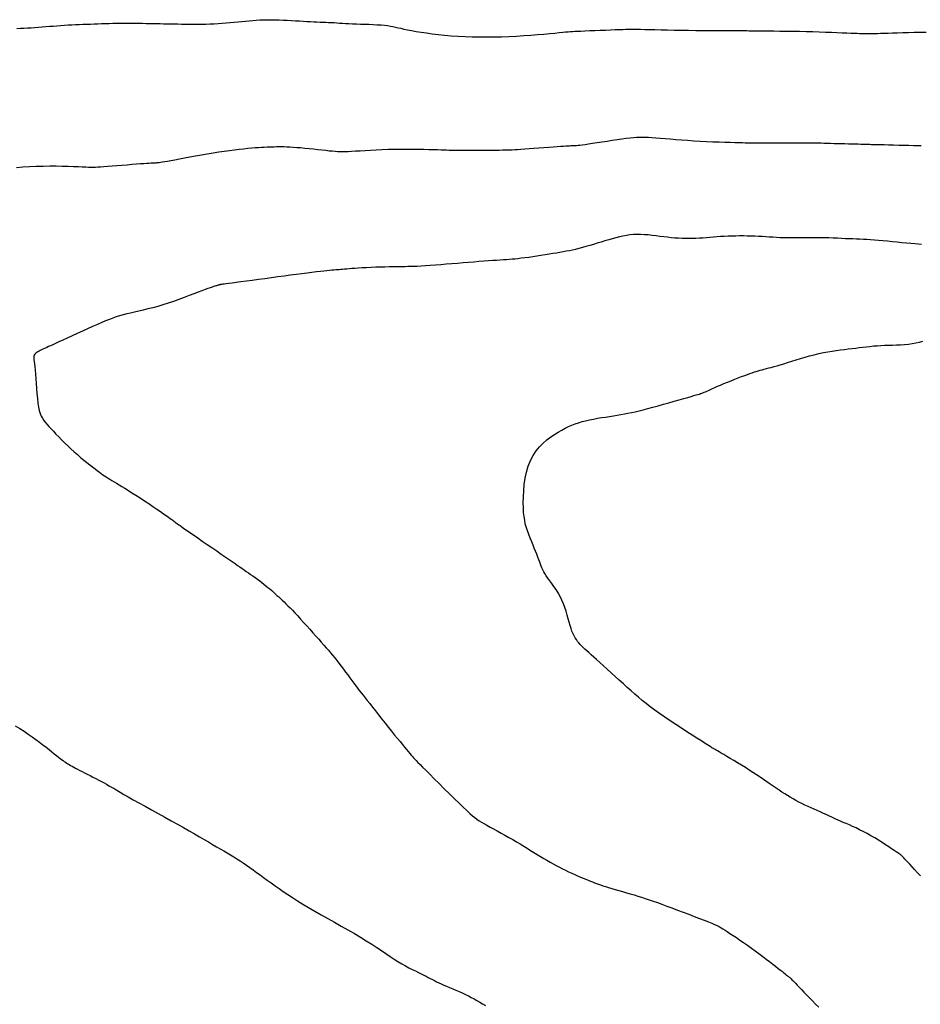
# Model space of a CAD drawing. Header units: millimetres. Extents: x 32690613 to 32693367, y 5343692 to 5344708.
# Tile 659 of 1009: x 32692910 to 32692925, y 5344455 to 5344472. Entities that reach past the tile are written whole.
import ezdxf

# ---------------------------------------------------------------- set-up
doc = ezdxf.new("R2010")
doc.units = ezdxf.units.MM
doc.header["$LTSCALE"] = 20
for name, color, linetype in [('02-DGM_HL_491.50', 72, 'Continuous'), ('02-DGM_HL_492.00', 82, 'Continuous'), ('02-DGM_HL_492.50', 92, 'Continuous'), ('02-DGM_HL_493.00', 102, 'Continuous')]:
    doc.layers.add(name, color=color, linetype=linetype)

msp = doc.modelspace()

# ---------------------------------------------------------------- linework, layer by layer
at = {"layer": '02-DGM_HL_491.50', "elevation": 491.5, "flags": 128}
msp.add_lwpolyline([(32692909.792, 5344471.702), (32692909.853, 5344471.705), (32692909.913, 5344471.708), (32692909.973, 5344471.712), (32692910.034, 5344471.715), (32692910.095, 5344471.72), (32692910.156, 5344471.724), (32692910.218, 5344471.729), (32692910.279, 5344471.734), (32692910.342, 5344471.739), (32692910.404, 5344471.743), (32692910.466, 5344471.748), (32692910.528, 5344471.752), (32692910.591, 5344471.756), (32692910.653, 5344471.76), (32692910.716, 5344471.763), (32692910.778, 5344471.766), (32692910.84, 5344471.769), (32692910.903, 5344471.771), (32692910.965, 5344471.774), (32692911.028, 5344471.776), (32692911.09, 5344471.779), (32692911.153, 5344471.781), (32692911.215, 5344471.783), (32692911.278, 5344471.785), (32692911.34, 5344471.787), (32692911.403, 5344471.789), (32692911.465, 5344471.79), (32692911.528, 5344471.791), (32692911.59, 5344471.791), (32692911.653, 5344471.791), (32692911.715, 5344471.791), (32692911.777, 5344471.79), (32692911.838, 5344471.789), (32692911.899, 5344471.788), (32692911.959, 5344471.787), (32692912.019, 5344471.786), (32692912.078, 5344471.785), (32692912.136, 5344471.784), (32692912.194, 5344471.783), (32692912.252, 5344471.781), (32692912.31, 5344471.78), (32692912.37, 5344471.779), (32692912.43, 5344471.778), (32692912.492, 5344471.777), (32692912.555, 5344471.775), (32692912.62, 5344471.774), (32692912.687, 5344471.773), (32692912.754, 5344471.773), (32692912.822, 5344471.773), (32692912.891, 5344471.773), (32692912.96, 5344471.775), (32692913.029, 5344471.777), (32692913.099, 5344471.78), (32692913.168, 5344471.784), (32692913.236, 5344471.789), (32692913.304, 5344471.794), (32692913.371, 5344471.8), (32692913.437, 5344471.806), (32692913.502, 5344471.812), (32692913.565, 5344471.819), (32692913.627, 5344471.825), (32692913.687, 5344471.83), (32692913.747, 5344471.835), (32692913.806, 5344471.84), (32692913.866, 5344471.844), (32692913.927, 5344471.847), (32692913.989, 5344471.848), (32692914.053, 5344471.849), (32692914.12, 5344471.848), (32692914.188, 5344471.846), (32692914.257, 5344471.843), (32692914.327, 5344471.839), (32692914.396, 5344471.835), (32692914.465, 5344471.831), (32692914.531, 5344471.827), (32692914.595, 5344471.823), (32692914.657, 5344471.82), (32692914.715, 5344471.817), (32692914.77, 5344471.815), (32692914.824, 5344471.812), (32692914.875, 5344471.81), (32692914.924, 5344471.808), (32692914.972, 5344471.806), (32692915.019, 5344471.804), (32692915.064, 5344471.802), (32692915.11, 5344471.799), (32692915.155, 5344471.796), (32692915.203, 5344471.793), (32692915.252, 5344471.79), (32692915.304, 5344471.787), (32692915.36, 5344471.784), (32692915.42, 5344471.781), (32692915.485, 5344471.779), (32692915.554, 5344471.776), (32692915.624, 5344471.774), (32692915.696, 5344471.771), (32692915.766, 5344471.768), (32692915.834, 5344471.764), (32692915.898, 5344471.76), (32692915.956, 5344471.755), (32692916.008, 5344471.749), (32692916.054, 5344471.742), (32692916.098, 5344471.733), (32692916.141, 5344471.724), (32692916.184, 5344471.715), (32692916.231, 5344471.704), (32692916.282, 5344471.692), (32692916.341, 5344471.68), (32692916.409, 5344471.667), (32692916.485, 5344471.653), (32692916.568, 5344471.639), (32692916.659, 5344471.626), (32692916.755, 5344471.613), (32692916.857, 5344471.601), (32692916.964, 5344471.59), (32692917.075, 5344471.58), (32692917.189, 5344471.572), (32692917.305, 5344471.566), (32692917.425, 5344471.562), (32692917.546, 5344471.56), (32692917.668, 5344471.559), (32692917.792, 5344471.56), (32692917.916, 5344471.563), (32692918.041, 5344471.568), (32692918.166, 5344471.574), (32692918.289, 5344471.582), (32692918.407, 5344471.59), (32692918.521, 5344471.599), (32692918.627, 5344471.608), (32692918.724, 5344471.617), (32692918.81, 5344471.625), (32692918.883, 5344471.632), (32692918.943, 5344471.638), (32692918.991, 5344471.643), (32692919.032, 5344471.646), (32692919.069, 5344471.649), (32692919.105, 5344471.652), (32692919.145, 5344471.654), (32692919.191, 5344471.656), (32692919.247, 5344471.659), (32692919.316, 5344471.662), (32692919.395, 5344471.665), (32692919.48, 5344471.668), (32692919.57, 5344471.672), (32692919.659, 5344471.675), (32692919.745, 5344471.679), (32692919.824, 5344471.682), (32692919.892, 5344471.685), (32692919.949, 5344471.687), (32692919.994, 5344471.688), (32692920.034, 5344471.69), (32692920.069, 5344471.69), (32692920.105, 5344471.69), (32692920.144, 5344471.69), (32692920.19, 5344471.689), (32692920.247, 5344471.688), (32692920.316, 5344471.686), (32692920.397, 5344471.684), (32692920.489, 5344471.682), (32692920.59, 5344471.68), (32692920.698, 5344471.677), (32692920.812, 5344471.675), (32692920.929, 5344471.673), (32692921.05, 5344471.671), (32692921.171, 5344471.67), (32692921.292, 5344471.668), (32692921.409, 5344471.668), (32692921.522, 5344471.667), (32692921.627, 5344471.666), (32692921.723, 5344471.666), (32692921.809, 5344471.666), (32692921.881, 5344471.666), (32692921.94, 5344471.665), (32692921.987, 5344471.665), (32692922.027, 5344471.665), (32692922.062, 5344471.664), (32692922.098, 5344471.664), (32692922.136, 5344471.663), (32692922.182, 5344471.663), (32692922.238, 5344471.662), (32692922.307, 5344471.662), (32692922.389, 5344471.661), (32692922.48, 5344471.66), (32692922.58, 5344471.659), (32692922.687, 5344471.658), (32692922.797, 5344471.657), (32692922.91, 5344471.655), (32692923.023, 5344471.652), (32692923.134, 5344471.649), (32692923.242, 5344471.646), (32692923.347, 5344471.642), (32692923.446, 5344471.638), (32692923.539, 5344471.634), (32692923.625, 5344471.631), (32692923.702, 5344471.627), (32692923.77, 5344471.625), (32692923.828, 5344471.622), (32692923.876, 5344471.621), (32692923.916, 5344471.619), (32692923.95, 5344471.619), (32692923.978, 5344471.618), (32692924.003, 5344471.618), (32692924.025, 5344471.618), (32692924.046, 5344471.618), (32692924.067, 5344471.617), (32692924.09, 5344471.617), (32692924.116, 5344471.618), (32692924.145, 5344471.618), (32692924.179, 5344471.619), (32692924.22, 5344471.619), (32692924.269, 5344471.621), (32692924.327, 5344471.623), (32692924.394, 5344471.625), (32692924.47, 5344471.627), (32692924.554, 5344471.63), (32692924.643, 5344471.632), (32692924.737, 5344471.635), (32692924.834, 5344471.637), (32692924.933, 5344471.638), (32692925.033, 5344471.638)], dxfattribs=at)
at = {"layer": '02-DGM_HL_492.00', "elevation": 492, "flags": 128}
for points in [[(32692924.947, 5344469.733), (32692924.891, 5344469.734), (32692924.822, 5344469.736), (32692924.744, 5344469.738), (32692924.66, 5344469.74), (32692924.573, 5344469.742), (32692924.487, 5344469.744), (32692924.404, 5344469.746), (32692924.329, 5344469.748), (32692924.264, 5344469.75), (32692924.211, 5344469.751), (32692924.17, 5344469.752), (32692924.137, 5344469.753), (32692924.111, 5344469.753), (32692924.088, 5344469.754), (32692924.065, 5344469.755), (32692924.041, 5344469.755), (32692924.013, 5344469.756), (32692923.978, 5344469.757), (32692923.938, 5344469.758), (32692923.892, 5344469.759), (32692923.841, 5344469.76), (32692923.787, 5344469.762), (32692923.73, 5344469.763), (32692923.671, 5344469.765), (32692923.611, 5344469.766), (32692923.55, 5344469.768), (32692923.49, 5344469.77), (32692923.431, 5344469.771), (32692923.374, 5344469.773), (32692923.321, 5344469.774), (32692923.273, 5344469.776), (32692923.229, 5344469.777), (32692923.192, 5344469.778), (32692923.162, 5344469.779), (32692923.136, 5344469.78), (32692923.112, 5344469.78), (32692923.087, 5344469.781), (32692923.058, 5344469.781), (32692923.023, 5344469.781), (32692922.979, 5344469.781), (32692922.923, 5344469.781), (32692922.854, 5344469.781), (32692922.774, 5344469.781), (32692922.687, 5344469.781), (32692922.595, 5344469.78), (32692922.504, 5344469.78), (32692922.415, 5344469.78), (32692922.334, 5344469.78), (32692922.263, 5344469.779), (32692922.204, 5344469.779), (32692922.156, 5344469.779), (32692922.115, 5344469.779), (32692922.078, 5344469.779), (32692922.041, 5344469.78), (32692922.001, 5344469.781), (32692921.954, 5344469.782), (32692921.898, 5344469.783), (32692921.829, 5344469.785), (32692921.749, 5344469.788), (32692921.659, 5344469.791), (32692921.562, 5344469.794), (32692921.46, 5344469.798), (32692921.354, 5344469.803), (32692921.247, 5344469.808), (32692921.14, 5344469.814), (32692921.036, 5344469.821), (32692920.935, 5344469.828), (32692920.838, 5344469.836), (32692920.746, 5344469.843), (32692920.659, 5344469.85), (32692920.579, 5344469.857), (32692920.504, 5344469.863), (32692920.438, 5344469.868), (32692920.379, 5344469.872), (32692920.326, 5344469.875), (32692920.276, 5344469.876), (32692920.228, 5344469.876), (32692920.18, 5344469.874), (32692920.128, 5344469.87), (32692920.071, 5344469.864), (32692920.007, 5344469.856), (32692919.934, 5344469.846), (32692919.855, 5344469.835), (32692919.771, 5344469.822), (32692919.685, 5344469.809), (32692919.6, 5344469.796), (32692919.518, 5344469.783), (32692919.442, 5344469.771), (32692919.375, 5344469.761), (32692919.318, 5344469.753), (32692919.271, 5344469.747), (32692919.232, 5344469.742), (32692919.2, 5344469.739), (32692919.174, 5344469.736), (32692919.151, 5344469.735), (32692919.132, 5344469.734), (32692919.114, 5344469.733), (32692919.096, 5344469.732), (32692919.076, 5344469.732), (32692919.054, 5344469.731), (32692919.028, 5344469.729), (32692918.996, 5344469.727), (32692918.957, 5344469.725), (32692918.909, 5344469.722), (32692918.852, 5344469.718), (32692918.785, 5344469.713), (32692918.709, 5344469.707), (32692918.628, 5344469.701), (32692918.544, 5344469.695), (32692918.46, 5344469.689), (32692918.38, 5344469.683), (32692918.306, 5344469.677), (32692918.24, 5344469.672), (32692918.185, 5344469.669), (32692918.138, 5344469.666), (32692918.098, 5344469.663), (32692918.06, 5344469.661), (32692918.021, 5344469.66), (32692917.98, 5344469.659), (32692917.932, 5344469.659), (32692917.875, 5344469.658), (32692917.807, 5344469.658), (32692917.73, 5344469.657), (32692917.646, 5344469.657), (32692917.559, 5344469.657), (32692917.472, 5344469.656), (32692917.387, 5344469.656), (32692917.308, 5344469.656), (32692917.238, 5344469.656), (32692917.178, 5344469.657), (32692917.127, 5344469.657), (32692917.081, 5344469.657), (32692917.039, 5344469.658), (32692916.997, 5344469.659), (32692916.953, 5344469.66), (32692916.903, 5344469.662), (32692916.846, 5344469.664), (32692916.778, 5344469.666), (32692916.7, 5344469.668), (32692916.615, 5344469.67), (32692916.523, 5344469.672), (32692916.427, 5344469.674), (32692916.326, 5344469.674), (32692916.223, 5344469.674), (32692916.119, 5344469.673), (32692916.016, 5344469.67), (32692915.914, 5344469.666), (32692915.815, 5344469.662), (32692915.721, 5344469.657), (32692915.631, 5344469.651), (32692915.548, 5344469.646), (32692915.472, 5344469.642), (32692915.405, 5344469.638), (32692915.347, 5344469.635), (32692915.297, 5344469.633), (32692915.252, 5344469.633), (32692915.21, 5344469.633), (32692915.169, 5344469.635), (32692915.127, 5344469.638), (32692915.081, 5344469.642), (32692915.03, 5344469.647), (32692914.971, 5344469.653), (32692914.907, 5344469.66), (32692914.837, 5344469.668), (32692914.765, 5344469.676), (32692914.692, 5344469.683), (32692914.62, 5344469.691), (32692914.55, 5344469.698), (32692914.485, 5344469.703), (32692914.425, 5344469.708), (32692914.37, 5344469.711), (32692914.32, 5344469.713), (32692914.274, 5344469.715), (32692914.23, 5344469.716), (32692914.188, 5344469.716), (32692914.148, 5344469.715), (32692914.109, 5344469.714), (32692914.069, 5344469.713), (32692914.029, 5344469.712), (32692913.987, 5344469.711), (32692913.942, 5344469.708), (32692913.895, 5344469.706), (32692913.845, 5344469.702), (32692913.79, 5344469.698), (32692913.73, 5344469.693), (32692913.665, 5344469.687), (32692913.595, 5344469.679), (32692913.52, 5344469.671), (32692913.44, 5344469.661), (32692913.356, 5344469.65), (32692913.269, 5344469.638), (32692913.177, 5344469.625), (32692913.083, 5344469.611), (32692912.986, 5344469.595), (32692912.888, 5344469.578), (32692912.791, 5344469.56), (32692912.696, 5344469.543), (32692912.605, 5344469.526), (32692912.52, 5344469.511), (32692912.443, 5344469.496), (32692912.376, 5344469.484), (32692912.319, 5344469.473), (32692912.272, 5344469.465), (32692912.234, 5344469.459), (32692912.203, 5344469.454), (32692912.177, 5344469.45), (32692912.156, 5344469.448), (32692912.138, 5344469.446), (32692912.121, 5344469.445), (32692912.104, 5344469.444), (32692912.086, 5344469.443), (32692912.065, 5344469.442), (32692912.039, 5344469.441), (32692912.008, 5344469.439), (32692911.97, 5344469.437), (32692911.923, 5344469.434), (32692911.866, 5344469.43), (32692911.799, 5344469.425), (32692911.723, 5344469.419), (32692911.641, 5344469.412), (32692911.556, 5344469.406), (32692911.472, 5344469.399), (32692911.391, 5344469.392), (32692911.316, 5344469.386), (32692911.251, 5344469.381), (32692911.196, 5344469.377), (32692911.15, 5344469.374), (32692911.11, 5344469.372), (32692911.073, 5344469.372), (32692911.036, 5344469.372), (32692910.995, 5344469.373), (32692910.948, 5344469.374), (32692910.891, 5344469.377), (32692910.823, 5344469.38), (32692910.743, 5344469.383), (32692910.653, 5344469.386), (32692910.556, 5344469.389), (32692910.453, 5344469.391), (32692910.345, 5344469.391), (32692910.233, 5344469.39), (32692910.12, 5344469.387), (32692910.008, 5344469.381), (32692909.897, 5344469.374), (32692909.789, 5344469.365)], [(32692909.768, 5344460.008), (32692909.845, 5344459.963), (32692909.918, 5344459.918), (32692909.987, 5344459.871), (32692910.053, 5344459.825), (32692910.115, 5344459.779), (32692910.175, 5344459.734), (32692910.232, 5344459.691), (32692910.285, 5344459.65), (32692910.335, 5344459.611), (32692910.38, 5344459.574), (32692910.421, 5344459.541), (32692910.458, 5344459.512), (32692910.491, 5344459.486), (32692910.519, 5344459.464), (32692910.545, 5344459.444), (32692910.568, 5344459.427), (32692910.589, 5344459.412), (32692910.61, 5344459.398), (32692910.63, 5344459.385), (32692910.651, 5344459.372), (32692910.673, 5344459.359), (32692910.696, 5344459.345), (32692910.722, 5344459.331), (32692910.75, 5344459.315), (32692910.78, 5344459.299), (32692910.813, 5344459.282), (32692910.848, 5344459.263), (32692910.888, 5344459.243), (32692910.93, 5344459.221), (32692910.975, 5344459.198), (32692911.022, 5344459.174), (32692911.07, 5344459.15), (32692911.119, 5344459.125), (32692911.166, 5344459.1), (32692911.213, 5344459.076), (32692911.257, 5344459.052), (32692911.298, 5344459.029), (32692911.338, 5344459.006), (32692911.379, 5344458.982), (32692911.423, 5344458.957), (32692911.471, 5344458.928), (32692911.525, 5344458.896), (32692911.588, 5344458.86), (32692911.662, 5344458.818), (32692911.746, 5344458.771), (32692911.841, 5344458.718), (32692911.943, 5344458.661), (32692912.051, 5344458.601), (32692912.161, 5344458.54), (32692912.273, 5344458.478), (32692912.382, 5344458.417), (32692912.488, 5344458.358), (32692912.588, 5344458.302), (32692912.682, 5344458.248), (32692912.771, 5344458.198), (32692912.854, 5344458.15), (32692912.933, 5344458.105), (32692913.006, 5344458.062), (32692913.076, 5344458.021), (32692913.142, 5344457.983), (32692913.204, 5344457.946), (32692913.264, 5344457.912), (32692913.321, 5344457.878), (32692913.376, 5344457.845), (32692913.429, 5344457.812), (32692913.482, 5344457.779), (32692913.535, 5344457.745), (32692913.588, 5344457.71), (32692913.642, 5344457.673), (32692913.697, 5344457.634), (32692913.754, 5344457.594), (32692913.811, 5344457.552), (32692913.87, 5344457.509), (32692913.93, 5344457.465), (32692913.992, 5344457.42), (32692914.055, 5344457.375), (32692914.121, 5344457.328), (32692914.188, 5344457.28), (32692914.259, 5344457.231), (32692914.334, 5344457.181), (32692914.413, 5344457.129), (32692914.497, 5344457.076), (32692914.587, 5344457.021), (32692914.683, 5344456.963), (32692914.786, 5344456.903), (32692914.894, 5344456.842), (32692915.006, 5344456.779), (32692915.119, 5344456.715), (32692915.232, 5344456.652), (32692915.344, 5344456.588), (32692915.452, 5344456.526), (32692915.555, 5344456.464), (32692915.651, 5344456.405), (32692915.741, 5344456.348), (32692915.825, 5344456.293), (32692915.904, 5344456.24), (32692915.979, 5344456.19), (32692916.05, 5344456.143), (32692916.117, 5344456.099), (32692916.182, 5344456.058), (32692916.246, 5344456.02), (32692916.307, 5344455.986), (32692916.365, 5344455.954), (32692916.421, 5344455.926), (32692916.474, 5344455.899), (32692916.524, 5344455.874), (32692916.571, 5344455.852), (32692916.614, 5344455.83), (32692916.653, 5344455.81), (32692916.69, 5344455.791), (32692916.724, 5344455.773), (32692916.758, 5344455.755), (32692916.792, 5344455.737), (32692916.827, 5344455.719), (32692916.865, 5344455.701), (32692916.905, 5344455.682), (32692916.95, 5344455.663), (32692916.997, 5344455.642), (32692917.048, 5344455.621), (32692917.1, 5344455.599), (32692917.154, 5344455.576), (32692917.207, 5344455.553), (32692917.26, 5344455.53), (32692917.312, 5344455.505), (32692917.362, 5344455.481), (32692917.411, 5344455.456), (32692917.458, 5344455.43), (32692917.505, 5344455.403), (32692917.552, 5344455.376), (32692917.6, 5344455.347), (32692917.649, 5344455.318)]]:
    msp.add_lwpolyline(points, dxfattribs=at)
at = {"layer": '02-DGM_HL_492.50', "elevation": 492.5, "flags": 128}
msp.add_lwpolyline([(32692924.954, 5344468.081), (32692924.902, 5344468.085), (32692924.843, 5344468.09), (32692924.777, 5344468.096), (32692924.704, 5344468.103), (32692924.628, 5344468.11), (32692924.548, 5344468.119), (32692924.468, 5344468.127), (32692924.388, 5344468.135), (32692924.31, 5344468.142), (32692924.236, 5344468.149), (32692924.167, 5344468.154), (32692924.102, 5344468.159), (32692924.041, 5344468.162), (32692923.982, 5344468.165), (32692923.923, 5344468.168), (32692923.865, 5344468.17), (32692923.806, 5344468.172), (32692923.745, 5344468.175), (32692923.681, 5344468.177), (32692923.614, 5344468.18), (32692923.545, 5344468.183), (32692923.474, 5344468.186), (32692923.403, 5344468.189), (32692923.33, 5344468.191), (32692923.258, 5344468.193), (32692923.186, 5344468.194), (32692923.115, 5344468.194), (32692923.045, 5344468.193), (32692922.975, 5344468.193), (32692922.907, 5344468.192), (32692922.84, 5344468.191), (32692922.774, 5344468.191), (32692922.71, 5344468.191), (32692922.646, 5344468.192), (32692922.584, 5344468.194), (32692922.523, 5344468.197), (32692922.463, 5344468.2), (32692922.403, 5344468.204), (32692922.344, 5344468.208), (32692922.284, 5344468.211), (32692922.223, 5344468.215), (32692922.162, 5344468.218), (32692922.099, 5344468.22), (32692922.036, 5344468.222), (32692921.971, 5344468.223), (32692921.907, 5344468.223), (32692921.842, 5344468.222), (32692921.778, 5344468.22), (32692921.714, 5344468.218), (32692921.651, 5344468.215), (32692921.589, 5344468.211), (32692921.528, 5344468.207), (32692921.468, 5344468.202), (32692921.409, 5344468.197), (32692921.35, 5344468.192), (32692921.292, 5344468.188), (32692921.234, 5344468.184), (32692921.176, 5344468.181), (32692921.118, 5344468.18), (32692921.06, 5344468.179), (32692921.001, 5344468.18), (32692920.942, 5344468.181), (32692920.882, 5344468.184), (32692920.822, 5344468.188), (32692920.761, 5344468.194), (32692920.699, 5344468.2), (32692920.635, 5344468.208), (32692920.571, 5344468.216), (32692920.506, 5344468.224), (32692920.442, 5344468.232), (32692920.377, 5344468.239), (32692920.313, 5344468.244), (32692920.25, 5344468.247), (32692920.188, 5344468.248), (32692920.127, 5344468.245), (32692920.068, 5344468.239), (32692920.009, 5344468.231), (32692919.951, 5344468.22), (32692919.892, 5344468.207), (32692919.834, 5344468.192), (32692919.774, 5344468.176), (32692919.713, 5344468.158), (32692919.65, 5344468.14), (32692919.586, 5344468.12), (32692919.522, 5344468.101), (32692919.458, 5344468.081), (32692919.395, 5344468.062), (32692919.332, 5344468.044), (32692919.272, 5344468.027), (32692919.214, 5344468.012), (32692919.159, 5344467.998), (32692919.106, 5344467.986), (32692919.054, 5344467.975), (32692919.002, 5344467.965), (32692918.95, 5344467.955), (32692918.896, 5344467.946), (32692918.839, 5344467.937), (32692918.779, 5344467.927), (32692918.715, 5344467.917), (32692918.648, 5344467.906), (32692918.578, 5344467.895), (32692918.508, 5344467.885), (32692918.439, 5344467.874), (32692918.372, 5344467.864), (32692918.307, 5344467.856), (32692918.247, 5344467.848), (32692918.192, 5344467.841), (32692918.141, 5344467.836), (32692918.093, 5344467.832), (32692918.046, 5344467.828), (32692917.998, 5344467.825), (32692917.948, 5344467.821), (32692917.894, 5344467.818), (32692917.834, 5344467.814), (32692917.769, 5344467.809), (32692917.697, 5344467.804), (32692917.62, 5344467.798), (32692917.538, 5344467.792), (32692917.452, 5344467.785), (32692917.363, 5344467.778), (32692917.272, 5344467.77), (32692917.179, 5344467.763), (32692917.085, 5344467.755), (32692916.991, 5344467.748), (32692916.899, 5344467.74), (32692916.809, 5344467.734), (32692916.724, 5344467.727), (32692916.643, 5344467.722), (32692916.569, 5344467.717), (32692916.502, 5344467.713), (32692916.444, 5344467.71), (32692916.392, 5344467.709), (32692916.345, 5344467.708), (32692916.3, 5344467.707), (32692916.255, 5344467.707), (32692916.208, 5344467.707), (32692916.157, 5344467.706), (32692916.1, 5344467.706), (32692916.035, 5344467.704), (32692915.963, 5344467.702), (32692915.887, 5344467.7), (32692915.809, 5344467.697), (32692915.731, 5344467.694), (32692915.655, 5344467.69), (32692915.583, 5344467.687), (32692915.516, 5344467.683), (32692915.458, 5344467.679), (32692915.407, 5344467.675), (32692915.362, 5344467.672), (32692915.322, 5344467.668), (32692915.286, 5344467.665), (32692915.254, 5344467.662), (32692915.224, 5344467.659), (32692915.195, 5344467.657), (32692915.167, 5344467.654), (32692915.138, 5344467.652), (32692915.106, 5344467.65), (32692915.072, 5344467.647), (32692915.034, 5344467.644), (32692914.99, 5344467.64), (32692914.939, 5344467.635), (32692914.881, 5344467.628), (32692914.815, 5344467.621), (32692914.74, 5344467.611), (32692914.658, 5344467.601), (32692914.57, 5344467.589), (32692914.476, 5344467.577), (32692914.377, 5344467.564), (32692914.275, 5344467.55), (32692914.168, 5344467.536), (32692914.06, 5344467.521), (32692913.951, 5344467.506), (32692913.843, 5344467.492), (32692913.739, 5344467.478), (32692913.641, 5344467.465), (32692913.551, 5344467.453), (32692913.47, 5344467.442), (32692913.401, 5344467.433), (32692913.345, 5344467.425), (32692913.302, 5344467.42), (32692913.269, 5344467.415), (32692913.245, 5344467.412), (32692913.228, 5344467.41), (32692913.217, 5344467.409), (32692913.209, 5344467.407), (32692913.202, 5344467.406), (32692913.197, 5344467.405), (32692913.191, 5344467.404), (32692913.185, 5344467.402), (32692913.179, 5344467.4), (32692913.171, 5344467.398), (32692913.163, 5344467.396), (32692913.153, 5344467.393), (32692913.142, 5344467.389), (32692913.128, 5344467.385), (32692913.112, 5344467.38), (32692913.092, 5344467.374), (32692913.066, 5344467.366), (32692913.035, 5344467.355), (32692912.998, 5344467.342), (32692912.952, 5344467.325), (32692912.897, 5344467.305), (32692912.834, 5344467.28), (32692912.761, 5344467.252), (32692912.682, 5344467.222), (32692912.598, 5344467.19), (32692912.511, 5344467.158), (32692912.421, 5344467.126), (32692912.331, 5344467.095), (32692912.242, 5344467.067), (32692912.155, 5344467.042), (32692912.071, 5344467.019), (32692911.99, 5344466.999), (32692911.912, 5344466.98), (32692911.837, 5344466.963), (32692911.766, 5344466.947), (32692911.699, 5344466.931), (32692911.635, 5344466.915), (32692911.575, 5344466.899), (32692911.517, 5344466.882), (32692911.46, 5344466.864), (32692911.403, 5344466.844), (32692911.345, 5344466.822), (32692911.283, 5344466.797), (32692911.217, 5344466.769), (32692911.144, 5344466.738), (32692911.065, 5344466.703), (32692910.981, 5344466.666), (32692910.894, 5344466.626), (32692910.807, 5344466.586), (32692910.721, 5344466.547), (32692910.639, 5344466.51), (32692910.564, 5344466.475), (32692910.497, 5344466.445), (32692910.441, 5344466.42), (32692910.395, 5344466.399), (32692910.356, 5344466.381), (32692910.324, 5344466.367), (32692910.296, 5344466.355), (32692910.273, 5344466.344), (32692910.251, 5344466.335), (32692910.231, 5344466.325), (32692910.209, 5344466.315), (32692910.187, 5344466.304), (32692910.166, 5344466.293), (32692910.146, 5344466.281), (32692910.127, 5344466.268), (32692910.111, 5344466.255), (32692910.097, 5344466.241), (32692910.087, 5344466.226), (32692910.08, 5344466.211), (32692910.077, 5344466.194), (32692910.077, 5344466.173), (32692910.08, 5344466.147), (32692910.084, 5344466.116), (32692910.089, 5344466.078), (32692910.095, 5344466.031), (32692910.101, 5344465.974), (32692910.107, 5344465.906), (32692910.113, 5344465.83), (32692910.119, 5344465.749), (32692910.125, 5344465.664), (32692910.132, 5344465.58), (32692910.139, 5344465.498), (32692910.148, 5344465.421), (32692910.159, 5344465.352), (32692910.171, 5344465.294), (32692910.186, 5344465.244), (32692910.203, 5344465.202), (32692910.222, 5344465.165), (32692910.244, 5344465.131), (32692910.27, 5344465.098), (32692910.298, 5344465.065), (32692910.331, 5344465.03), (32692910.367, 5344464.991), (32692910.407, 5344464.948), (32692910.45, 5344464.902), (32692910.496, 5344464.855), (32692910.545, 5344464.805), (32692910.595, 5344464.754), (32692910.647, 5344464.704), (32692910.701, 5344464.653), (32692910.755, 5344464.604), (32692910.81, 5344464.556), (32692910.864, 5344464.509), (32692910.918, 5344464.465), (32692910.969, 5344464.424), (32692911.018, 5344464.385), (32692911.064, 5344464.349), (32692911.105, 5344464.317), (32692911.143, 5344464.288), (32692911.177, 5344464.263), (32692911.208, 5344464.24), (32692911.237, 5344464.22), (32692911.266, 5344464.2), (32692911.294, 5344464.182), (32692911.323, 5344464.163), (32692911.354, 5344464.144), (32692911.387, 5344464.124), (32692911.424, 5344464.102), (32692911.463, 5344464.078), (32692911.507, 5344464.052), (32692911.554, 5344464.024), (32692911.606, 5344463.992), (32692911.663, 5344463.957), (32692911.724, 5344463.918), (32692911.791, 5344463.875), (32692911.861, 5344463.83), (32692911.932, 5344463.782), (32692912.004, 5344463.735), (32692912.074, 5344463.688), (32692912.14, 5344463.644), (32692912.201, 5344463.602), (32692912.254, 5344463.566), (32692912.299, 5344463.535), (32692912.335, 5344463.509), (32692912.365, 5344463.488), (32692912.39, 5344463.47), (32692912.41, 5344463.455), (32692912.426, 5344463.442), (32692912.441, 5344463.43), (32692912.456, 5344463.419), (32692912.47, 5344463.408), (32692912.487, 5344463.396), (32692912.507, 5344463.382), (32692912.53, 5344463.366), (32692912.56, 5344463.345), (32692912.595, 5344463.32), (32692912.639, 5344463.29), (32692912.693, 5344463.253), (32692912.756, 5344463.21), (32692912.827, 5344463.161), (32692912.903, 5344463.108), (32692912.983, 5344463.052), (32692913.064, 5344462.997), (32692913.144, 5344462.942), (32692913.219, 5344462.89), (32692913.288, 5344462.842), (32692913.35, 5344462.799), (32692913.403, 5344462.762), (32692913.451, 5344462.729), (32692913.494, 5344462.7), (32692913.532, 5344462.673), (32692913.569, 5344462.648), (32692913.604, 5344462.624), (32692913.639, 5344462.599), (32692913.676, 5344462.574), (32692913.713, 5344462.548), (32692913.751, 5344462.522), (32692913.789, 5344462.495), (32692913.827, 5344462.468), (32692913.864, 5344462.44), (32692913.901, 5344462.413), (32692913.936, 5344462.385), (32692913.97, 5344462.358), (32692914.003, 5344462.331), (32692914.035, 5344462.304), (32692914.066, 5344462.277), (32692914.096, 5344462.25), (32692914.125, 5344462.223), (32692914.154, 5344462.196), (32692914.183, 5344462.17), (32692914.212, 5344462.143), (32692914.241, 5344462.116), (32692914.272, 5344462.087), (32692914.304, 5344462.056), (32692914.337, 5344462.023), (32692914.373, 5344461.987), (32692914.412, 5344461.947), (32692914.455, 5344461.902), (32692914.501, 5344461.853), (32692914.549, 5344461.8), (32692914.6, 5344461.744), (32692914.652, 5344461.686), (32692914.704, 5344461.628), (32692914.756, 5344461.57), (32692914.806, 5344461.514), (32692914.853, 5344461.46), (32692914.897, 5344461.41), (32692914.939, 5344461.363), (32692914.978, 5344461.319), (32692915.015, 5344461.276), (32692915.051, 5344461.234), (32692915.086, 5344461.192), (32692915.121, 5344461.149), (32692915.157, 5344461.104), (32692915.193, 5344461.058), (32692915.23, 5344461.009), (32692915.267, 5344460.96), (32692915.304, 5344460.911), (32692915.34, 5344460.862), (32692915.376, 5344460.814), (32692915.41, 5344460.767), (32692915.443, 5344460.723), (32692915.474, 5344460.682), (32692915.504, 5344460.643), (32692915.533, 5344460.604), (32692915.564, 5344460.565), (32692915.596, 5344460.524), (32692915.63, 5344460.481), (32692915.667, 5344460.433), (32692915.709, 5344460.381), (32692915.755, 5344460.322), (32692915.805, 5344460.259), (32692915.858, 5344460.192), (32692915.912, 5344460.123), (32692915.967, 5344460.053), (32692916.022, 5344459.984), (32692916.075, 5344459.918), (32692916.126, 5344459.855), (32692916.173, 5344459.797), (32692916.216, 5344459.744), (32692916.255, 5344459.695), (32692916.292, 5344459.651), (32692916.324, 5344459.612), (32692916.354, 5344459.577), (32692916.38, 5344459.545), (32692916.404, 5344459.518), (32692916.424, 5344459.495), (32692916.444, 5344459.473), (32692916.465, 5344459.451), (32692916.488, 5344459.426), (32692916.516, 5344459.397), (32692916.551, 5344459.362), (32692916.595, 5344459.318), (32692916.649, 5344459.264), (32692916.715, 5344459.198), (32692916.79, 5344459.122), (32692916.872, 5344459.041), (32692916.958, 5344458.955), (32692917.044, 5344458.87), (32692917.128, 5344458.788), (32692917.206, 5344458.711), (32692917.276, 5344458.643), (32692917.336, 5344458.587), (32692917.386, 5344458.541), (32692917.43, 5344458.503), (32692917.469, 5344458.471), (32692917.506, 5344458.444), (32692917.542, 5344458.419), (32692917.581, 5344458.396), (32692917.623, 5344458.371), (32692917.672, 5344458.343), (32692917.725, 5344458.313), (32692917.784, 5344458.281), (32692917.845, 5344458.247), (32692917.909, 5344458.212), (32692917.974, 5344458.175), (32692918.039, 5344458.138), (32692918.104, 5344458.101), (32692918.167, 5344458.064), (32692918.229, 5344458.028), (32692918.289, 5344457.991), (32692918.348, 5344457.956), (32692918.405, 5344457.921), (32692918.461, 5344457.886), (32692918.517, 5344457.852), (32692918.571, 5344457.819), (32692918.625, 5344457.787), (32692918.678, 5344457.756), (32692918.731, 5344457.725), (32692918.783, 5344457.696), (32692918.835, 5344457.667), (32692918.887, 5344457.639), (32692918.938, 5344457.612), (32692918.99, 5344457.587), (32692919.042, 5344457.562), (32692919.093, 5344457.538), (32692919.144, 5344457.515), (32692919.193, 5344457.494), (32692919.241, 5344457.473), (32692919.287, 5344457.454), (32692919.33, 5344457.437), (32692919.37, 5344457.42), (32692919.406, 5344457.406), (32692919.44, 5344457.392), (32692919.473, 5344457.379), (32692919.506, 5344457.366), (32692919.54, 5344457.354), (32692919.576, 5344457.341), (32692919.616, 5344457.328), (32692919.66, 5344457.314), (32692919.709, 5344457.299), (32692919.764, 5344457.283), (32692919.822, 5344457.266), (32692919.883, 5344457.248), (32692919.946, 5344457.23), (32692920.011, 5344457.211), (32692920.075, 5344457.192), (32692920.139, 5344457.173), (32692920.202, 5344457.154), (32692920.264, 5344457.134), (32692920.327, 5344457.114), (32692920.391, 5344457.093), (32692920.458, 5344457.07), (32692920.529, 5344457.045), (32692920.604, 5344457.018), (32692920.686, 5344456.988), (32692920.774, 5344456.955), (32692920.866, 5344456.921), (32692920.961, 5344456.885), (32692921.056, 5344456.849), (32692921.147, 5344456.814), (32692921.234, 5344456.78), (32692921.313, 5344456.749), (32692921.383, 5344456.721), (32692921.441, 5344456.698), (32692921.488, 5344456.678), (32692921.529, 5344456.659), (32692921.564, 5344456.642), (32692921.596, 5344456.625), (32692921.628, 5344456.606), (32692921.663, 5344456.585), (32692921.701, 5344456.56), (32692921.746, 5344456.53), (32692921.797, 5344456.496), (32692921.853, 5344456.459), (32692921.912, 5344456.418), (32692921.975, 5344456.375), (32692922.039, 5344456.331), (32692922.104, 5344456.284), (32692922.169, 5344456.238), (32692922.232, 5344456.191), (32692922.294, 5344456.144), (32692922.354, 5344456.099), (32692922.41, 5344456.056), (32692922.462, 5344456.015), (32692922.511, 5344455.977), (32692922.554, 5344455.943), (32692922.592, 5344455.913), (32692922.624, 5344455.888), (32692922.65, 5344455.867), (32692922.672, 5344455.85), (32692922.69, 5344455.836), (32692922.704, 5344455.824), (32692922.717, 5344455.814), (32692922.727, 5344455.805), (32692922.738, 5344455.796), (32692922.748, 5344455.787), (32692922.758, 5344455.778), (32692922.77, 5344455.767), (32692922.784, 5344455.753), (32692922.801, 5344455.737), (32692922.82, 5344455.717), (32692922.844, 5344455.692), (32692922.872, 5344455.663), (32692922.904, 5344455.628), (32692922.942, 5344455.588), (32692922.983, 5344455.544), (32692923.028, 5344455.497), (32692923.076, 5344455.447), (32692923.127, 5344455.396), (32692923.18, 5344455.345), (32692923.234, 5344455.294)], dxfattribs=at)
at = {"layer": '02-DGM_HL_493.00', "elevation": 493, "flags": 128}
msp.add_lwpolyline([(32692924.939, 5344457.492), (32692924.888, 5344457.547), (32692924.84, 5344457.598), (32692924.797, 5344457.646), (32692924.758, 5344457.688), (32692924.725, 5344457.724), (32692924.698, 5344457.753), (32692924.677, 5344457.776), (32692924.66, 5344457.795), (32692924.648, 5344457.808), (32692924.639, 5344457.818), (32692924.632, 5344457.826), (32692924.627, 5344457.831), (32692924.622, 5344457.835), (32692924.617, 5344457.839), (32692924.611, 5344457.844), (32692924.603, 5344457.849), (32692924.592, 5344457.857), (32692924.577, 5344457.867), (32692924.556, 5344457.88), (32692924.53, 5344457.898), (32692924.496, 5344457.92), (32692924.455, 5344457.947), (32692924.407, 5344457.979), (32692924.354, 5344458.014), (32692924.296, 5344458.052), (32692924.234, 5344458.09), (32692924.171, 5344458.129), (32692924.106, 5344458.167), (32692924.042, 5344458.204), (32692923.979, 5344458.237), (32692923.917, 5344458.268), (32692923.858, 5344458.297), (32692923.8, 5344458.323), (32692923.746, 5344458.347), (32692923.694, 5344458.369), (32692923.645, 5344458.39), (32692923.6, 5344458.409), (32692923.559, 5344458.427), (32692923.521, 5344458.444), (32692923.485, 5344458.461), (32692923.45, 5344458.477), (32692923.414, 5344458.494), (32692923.378, 5344458.511), (32692923.34, 5344458.528), (32692923.3, 5344458.547), (32692923.255, 5344458.567), (32692923.208, 5344458.588), (32692923.159, 5344458.61), (32692923.107, 5344458.633), (32692923.055, 5344458.657), (32692923.002, 5344458.681), (32692922.95, 5344458.707), (32692922.899, 5344458.732), (32692922.85, 5344458.758), (32692922.802, 5344458.785), (32692922.755, 5344458.812), (32692922.709, 5344458.84), (32692922.663, 5344458.869), (32692922.616, 5344458.899), (32692922.569, 5344458.93), (32692922.52, 5344458.963), (32692922.47, 5344458.997), (32692922.418, 5344459.033), (32692922.364, 5344459.07), (32692922.309, 5344459.108), (32692922.252, 5344459.147), (32692922.192, 5344459.186), (32692922.131, 5344459.227), (32692922.068, 5344459.268), (32692922.003, 5344459.309), (32692921.937, 5344459.35), (32692921.872, 5344459.39), (32692921.809, 5344459.428), (32692921.749, 5344459.464), (32692921.693, 5344459.497), (32692921.643, 5344459.527), (32692921.6, 5344459.552), (32692921.565, 5344459.572), (32692921.537, 5344459.589), (32692921.515, 5344459.601), (32692921.498, 5344459.611), (32692921.486, 5344459.618), (32692921.476, 5344459.623), (32692921.468, 5344459.628), (32692921.461, 5344459.632), (32692921.454, 5344459.636), (32692921.444, 5344459.642), (32692921.431, 5344459.65), (32692921.413, 5344459.662), (32692921.388, 5344459.678), (32692921.355, 5344459.699), (32692921.311, 5344459.726), (32692921.256, 5344459.761), (32692921.189, 5344459.804), (32692921.111, 5344459.854), (32692921.025, 5344459.909), (32692920.933, 5344459.969), (32692920.839, 5344460.03), (32692920.745, 5344460.093), (32692920.652, 5344460.156), (32692920.565, 5344460.217), (32692920.485, 5344460.274), (32692920.41, 5344460.33), (32692920.341, 5344460.383), (32692920.276, 5344460.436), (32692920.212, 5344460.488), (32692920.15, 5344460.541), (32692920.088, 5344460.595), (32692920.025, 5344460.652), (32692919.959, 5344460.711), (32692919.891, 5344460.773), (32692919.823, 5344460.835), (32692919.755, 5344460.896), (32692919.689, 5344460.957), (32692919.626, 5344461.015), (32692919.566, 5344461.069), (32692919.511, 5344461.119), (32692919.462, 5344461.163), (32692919.419, 5344461.202), (32692919.38, 5344461.237), (32692919.345, 5344461.268), (32692919.314, 5344461.297), (32692919.286, 5344461.324), (32692919.26, 5344461.349), (32692919.236, 5344461.374), (32692919.213, 5344461.4), (32692919.191, 5344461.426), (32692919.171, 5344461.454), (32692919.151, 5344461.484), (32692919.133, 5344461.517), (32692919.115, 5344461.554), (32692919.098, 5344461.595), (32692919.082, 5344461.64), (32692919.067, 5344461.691), (32692919.052, 5344461.746), (32692919.036, 5344461.805), (32692919.019, 5344461.866), (32692919.001, 5344461.929), (32692918.98, 5344461.993), (32692918.957, 5344462.057), (32692918.93, 5344462.119), (32692918.9, 5344462.179), (32692918.866, 5344462.237), (32692918.831, 5344462.293), (32692918.795, 5344462.346), (32692918.76, 5344462.395), (32692918.726, 5344462.442), (32692918.695, 5344462.485), (32692918.667, 5344462.525), (32692918.644, 5344462.561), (32692918.625, 5344462.594), (32692918.609, 5344462.626), (32692918.595, 5344462.657), (32692918.582, 5344462.688), (32692918.57, 5344462.721), (32692918.557, 5344462.756), (32692918.542, 5344462.795), (32692918.526, 5344462.838), (32692918.507, 5344462.885), (32692918.487, 5344462.935), (32692918.466, 5344462.987), (32692918.445, 5344463.04), (32692918.423, 5344463.094), (32692918.402, 5344463.147), (32692918.382, 5344463.198), (32692918.363, 5344463.248), (32692918.346, 5344463.296), (32692918.33, 5344463.346), (32692918.316, 5344463.398), (32692918.305, 5344463.455), (32692918.295, 5344463.517), (32692918.288, 5344463.586), (32692918.283, 5344463.664), (32692918.282, 5344463.752), (32692918.283, 5344463.849), (32692918.289, 5344463.951), (32692918.299, 5344464.056), (32692918.315, 5344464.161), (32692918.337, 5344464.265), (32692918.366, 5344464.365), (32692918.402, 5344464.458), (32692918.447, 5344464.543), (32692918.498, 5344464.619), (32692918.554, 5344464.688), (32692918.614, 5344464.749), (32692918.677, 5344464.804), (32692918.741, 5344464.853), (32692918.805, 5344464.896), (32692918.868, 5344464.935), (32692918.927, 5344464.969), (32692918.985, 5344465), (32692919.041, 5344465.027), (32692919.097, 5344465.052), (32692919.152, 5344465.073), (32692919.209, 5344465.092), (32692919.267, 5344465.11), (32692919.327, 5344465.125), (32692919.391, 5344465.14), (32692919.456, 5344465.153), (32692919.524, 5344465.165), (32692919.592, 5344465.177), (32692919.66, 5344465.187), (32692919.728, 5344465.198), (32692919.794, 5344465.208), (32692919.857, 5344465.218), (32692919.918, 5344465.228), (32692919.977, 5344465.238), (32692920.036, 5344465.25), (32692920.095, 5344465.262), (32692920.157, 5344465.276), (32692920.222, 5344465.291), (32692920.292, 5344465.309), (32692920.368, 5344465.328), (32692920.451, 5344465.351), (32692920.54, 5344465.375), (32692920.63, 5344465.401), (32692920.722, 5344465.427), (32692920.81, 5344465.452), (32692920.895, 5344465.476), (32692920.972, 5344465.498), (32692921.039, 5344465.517), (32692921.095, 5344465.533), (32692921.141, 5344465.546), (32692921.178, 5344465.557), (32692921.208, 5344465.565), (32692921.233, 5344465.572), (32692921.254, 5344465.579), (32692921.273, 5344465.586), (32692921.292, 5344465.593), (32692921.312, 5344465.601), (32692921.334, 5344465.611), (32692921.358, 5344465.622), (32692921.385, 5344465.634), (32692921.417, 5344465.648), (32692921.452, 5344465.664), (32692921.492, 5344465.682), (32692921.538, 5344465.702), (32692921.589, 5344465.723), (32692921.645, 5344465.747), (32692921.704, 5344465.771), (32692921.764, 5344465.795), (32692921.825, 5344465.819), (32692921.884, 5344465.843), (32692921.941, 5344465.865), (32692921.993, 5344465.885), (32692922.039, 5344465.902), (32692922.081, 5344465.917), (32692922.119, 5344465.93), (32692922.154, 5344465.942), (32692922.186, 5344465.952), (32692922.218, 5344465.962), (32692922.25, 5344465.971), (32692922.283, 5344465.98), (32692922.318, 5344465.989), (32692922.355, 5344465.998), (32692922.395, 5344466.009), (32692922.437, 5344466.02), (32692922.484, 5344466.033), (32692922.534, 5344466.047), (32692922.589, 5344466.063), (32692922.648, 5344466.08), (32692922.712, 5344466.1), (32692922.781, 5344466.122), (32692922.853, 5344466.144), (32692922.927, 5344466.167), (32692923.004, 5344466.19), (32692923.081, 5344466.212), (32692923.159, 5344466.232), (32692923.235, 5344466.251), (32692923.311, 5344466.267), (32692923.385, 5344466.281), (32692923.457, 5344466.293), (32692923.528, 5344466.303), (32692923.596, 5344466.312), (32692923.663, 5344466.32), (32692923.728, 5344466.328), (32692923.792, 5344466.335), (32692923.853, 5344466.343), (32692923.913, 5344466.351), (32692923.972, 5344466.358), (32692924.031, 5344466.365), (32692924.089, 5344466.372), (32692924.149, 5344466.378), (32692924.21, 5344466.383), (32692924.272, 5344466.387), (32692924.336, 5344466.39), (32692924.403, 5344466.392), (32692924.47, 5344466.394), (32692924.537, 5344466.396), (32692924.605, 5344466.4), (32692924.671, 5344466.404), (32692924.737, 5344466.41), (32692924.8, 5344466.418), (32692924.861, 5344466.429), (32692924.921, 5344466.442), (32692924.98, 5344466.457)], dxfattribs=at)

doc.saveas('drawing.dxf')
